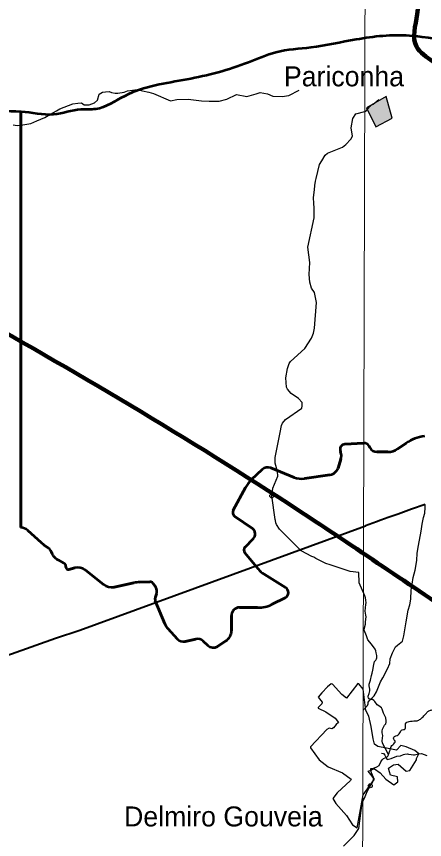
# Model space of a CAD drawing. Extents: x -1643653 to 4543381, y 1624270 to 13878484.
# Drawn here: x 601111 to 611342, y 8960077 to 8980683 of the extents above; entities that cross this region are included whole.
import ezdxf

# ---------------------------------------------------------------- set-up
doc = ezdxf.new("R2010")
doc.units = 0
doc.header["$LTSCALE"] = 200
doc.header["$PDMODE"] = 32
doc.header["$PDSIZE"] = 100
for name, color, linetype, lineweight in [('1', 7, 'Continuous', 13), ('12', 7, 'Continuous', 25), ('21', 7, 'Continuous', 25), ('24', 7, 'Continuous', 25), ('58', 7, 'Continuous', 13), ('59', 7, 'Continuous', 53), ('60', 7, 'Continuous', 13), ('9', 7, 'Continuous', 90)]:
    doc.layers.add(name, color=color, linetype=linetype, lineweight=lineweight)
doc.layers.add('41', color=7, linetype='Continuous')

msp = doc.modelspace()

# ---------------------------------------------------------------- hatches: boundary and pattern name
at = {"layer": '21'}
msp.add_hatch(color=256, dxfattribs=at).paths.add_polyline_path([(609890.7, 8978396.1), (610117.7, 8977916.4), (610532.2, 8978134.8), (610383.5, 8978676.2)])

# ---------------------------------------------------------------- linework, layer by layer
at = {"layer": '1'}
msp.add_lwpolyline([(609971.9, 9023551.8), (609764.7, 8949706.7), (609734.2, 8939404.4)], dxfattribs=at)
at = {"layer": '12', "lineweight": 40}
for points in [[(611360.5, 8968467.9), (611013.3, 8968346.2), (610681, 8968223.4), (610434.1, 8968141.9), (610250.3, 8968070.5), (610141.5, 8968028.3), (609861, 8967928.7)], [(593118.3, 8961975.5), (594700.8, 8962547.5), (600985.5, 8964722.4), (602091.6, 8965119.9), (602697.1, 8965318.9), (609861, 8967928.7)]]:
    msp.add_lwpolyline(points, dxfattribs=at)
at = {"layer": '12'}
for points in [[(610973, 8965953.3), (610994.3, 8966098.6), (611002.5, 8966316), (611033.2, 8966472.2), (611059.2, 8966633.6), (611105, 8966822.9), (611145.7, 8967062.3), (611155.3, 8967247.7), (611194.3, 8967437), (611259.2, 8967798.7), (611279.7, 8967975), (611318.7, 8968135.3), (611346, 8968249.5), (611361.8, 8968386.8), (611360.5, 8968467.9)], [(609806.8, 8963316.2), (609840.1, 8963350.5), (609910.5, 8963433.7), (609927.6, 8963470.8), (609929.6, 8963512.9), (609970.7, 8963564), (610080.1, 8963678.4), (610134.1, 8963777.6), (610234.6, 8964027.2), (610293.4, 8964122.4), (610411.7, 8964351), (610469.1, 8964484.3), (610483.5, 8964599.5), (610535.5, 8964754.8), (610616.8, 8964899.1), (610667.4, 8964945.3), (610786.4, 8965043.6), (610825.3, 8965173.9), (610880.8, 8965525.5), (610933.4, 8965820.1), (610973, 8965953.3)], [(610264.1, 8962237.4), (610311.1, 8962234.5), (610316, 8962231.5), (610349.4, 8962192.5), (610374.6, 8962139.5), (610404.7, 8962083.4), (610408.2, 8962079.4), (610506.1, 8962105.6), (610649.1, 8962166.9), (610736.5, 8962174.1), (610812.1, 8962204.2), (610848.7, 8962215.3), (610911.8, 8962219.4), (610943.7, 8962217.5), (611006.1, 8962203.6), (611065.8, 8962194.6), (611093.8, 8962196.7), (611122.5, 8962202.7), (611157.7, 8962212.8), (611189.8, 8962219.9), (611269.6, 8962231), (611402.6, 8962182.1)]]:
    msp.add_lwpolyline(points, dxfattribs=at)
at = {"layer": '21'}
msp.add_lwpolyline([(609890.7, 8978396.1), (610117.7, 8977916.4), (610532.2, 8978134.8), (610383.5, 8978676.2)], close=True, dxfattribs=at)
for points in [[(609804.3, 8963841.6), (609692.8, 8963976.2), (609666.6, 8963982.7), (609387.8, 8963613.5), (609268.7, 8963704.3), (609037.7, 8963969.7), (609005.2, 8963976.3), (608907.9, 8963902.9), (608765.2, 8963749.4), (608768.4, 8963752.9)], [(608768.4, 8963752.9), (608671.8, 8963644.5), (608771.6, 8963513.5), (608763, 8963472.8), (608674.7, 8963384.3), (608674.6, 8963362.6), (608871.1, 8963271.6), (609098.6, 8963116.9), (609185.2, 8963006.2), (609122.6, 8962955.4), (609059.5, 8962870.7), (609020.3, 8962848.1), (608953.3, 8962867.3), (608890.2, 8962830.9), (608482.3, 8962396.3), (608482.2, 8962374.6), (608698.7, 8962069.7), (608927.4, 8961894.7), (609281.9, 8961745.5), (609500, 8961592.1), (609485, 8961557.5), (609154.4, 8961246.1), (609040.8, 8961101.4), (609119, 8960979.5), (609387.8, 8960677.5), (609534.3, 8960449.1), (609653.8, 8960372.8), (609800.8, 8961196.1)], [(609800.8, 8961196.1), (609951.3, 8961405.5), (610091.2, 8961585.5), (609931.3, 8961785.4), (610001.3, 8961815.4), (610061.2, 8961845.4), (610091.2, 8961845.4), (610231.1, 8961745.4), (610371.1, 8961585.5), (610570.9, 8961445.5), (610670.8, 8961525.5), (610660.9, 8961645.5), (610491, 8961685.5), (610461, 8961775.4), (610441, 8961865.4), (610560.9, 8961945.4), (610680.8, 8961965.4), (610880.7, 8961785.4), (610970.7, 8961805.4), (611140.5, 8962075.3), (611140.5, 8962105.3), (611200.5, 8962225.3), (611100.6, 8962305.2), (610880.7, 8962395.2), (610750.8, 8962435.2), (610640.9, 8962315.2), (610391, 8962365.2), (610171.2, 8962405.2), (610091.2, 8962465.2), (610051.2, 8962595.2), (610001.3, 8962905.1), (609941.3, 8963165), (609871.4, 8963304.9), (609804.3, 8963841.6)]]:
    msp.add_lwpolyline(points, dxfattribs=at)
at = {"layer": '24'}
for p, q in [((609963.1, 8978425.2), (609985.3, 8978448.2)), ((607511.6, 8968680.9), (607530.5, 8968802.4))]:
    msp.add_line(p, q, dxfattribs=at)
for points in [[(602527.9, 8978491.8), (602650.6, 8978515.2), (602738.6, 8978522.5), (602804.6, 8978471.2), (602936.6, 8978471.2), (603068.6, 8978522.5), (603142, 8978588.6), (603186, 8978735.3), (603266.7, 8978786.7), (603347.3, 8978794), (603435.3, 8978801.4), (603494, 8978779.4), (603582, 8978764.7), (603655.3, 8978764.7), (603809.3, 8978786.7)], [(603809.3, 8978786.7), (603897.3, 8978823.4), (604022, 8978838.1), (604139.3, 8978852.8), (604271.3, 8978823.4), (604432.7, 8978786.7), (604550, 8978757.3), (604975, 8978572.4)], [(604975, 8978572.4), (605129.4, 8978603.2), (605415.4, 8978610.6), (605752.7, 8978573.9), (605943.4, 8978559.2), (606192.7, 8978559.2), (606383.4, 8978610.6), (606625.4, 8978728), (606889.4, 8978676.6), (607124.1, 8978742.7), (607219.4, 8978779.4), (607402.8, 8978742.7), (607534.8, 8978691.3), (607769.4, 8978676.6), (607938.1, 8978706), (608202.1, 8978838.1)], [(609988.6, 8978451.5), (610010.3, 8978466.5), (610061.1, 8978489.5), (610086.1, 8978510.5), (610150.8, 8978570.6), (610195.3, 8978607.5)], [(601029.9, 8977972.2), (601125.3, 8977950.2), (601220.6, 8977957.5), (601469.9, 8978001.5), (601623.9, 8978067.6), (601821.9, 8978155.6), (601961.3, 8978236.3), (602115.3, 8978317.1), (602196, 8978368.4), (602527.9, 8978491.8)], [(608764.9, 8977065.1), (608854.4, 8977208), (608912.6, 8977261.5), (609281.4, 8977407.7), (609370.8, 8977473.7), (609493.8, 8977609.5), (609536.2, 8977684.1), (609500.2, 8977893.9), (609548.1, 8978125.2), (609619.8, 8978247.6), (609848.8, 8978304.7), (609863.5, 8978311.5), (609888.4, 8978332.5), (609966.3, 8978428.5)], [(608626.7, 8976624.4), (608712.1, 8976980.7), (608764.9, 8977065.1)], [(608573.2, 8975888.4), (608564.5, 8976001.3), (608562, 8976152), (608579.7, 8976343.3), (608594.9, 8976450.9), (608611.3, 8976558.6), (608626.7, 8976624.4)], [(608412.1, 8974909.8), (608578.3, 8975642.7), (608577.2, 8975782.8), (608573.2, 8975888.4)], [(607981.4, 8972045.9), (608340.3, 8972373.2), (608504, 8972626.3), (608557, 8972753.5), (608584.6, 8972880.9), (608629.2, 8973517.9), (608582.5, 8973773.1), (608506, 8973879.6), (608465.7, 8974028), (608448.7, 8974219.2), (608463.5, 8974525.1), (608412.1, 8974909.8)], [(608277, 8970937.8), (608271.1, 8971022.2), (608185.2, 8971119.9), (608000.5, 8971241), (607905, 8971351.2), (607881.9, 8971405.8), (607866.6, 8971636.1), (607904.8, 8971873.7), (607947.8, 8971995.4), (607981.4, 8972045.9)], [(607724.4, 8970268.8), (607758.4, 8970442.5), (607781.8, 8970504.1), (607860.2, 8970591), (608262.7, 8970873.9), (608277.1, 8970936.2), (608277, 8970937.8)], [(607530.5, 8968802.4), (607541.7, 8968874.6), (607660.5, 8969172.2), (607652.1, 8969290.7), (607601.1, 8969498.9), (607601.1, 8969639.1), (607724.4, 8970268.8)], [(607703.2, 8967850.5), (607627.7, 8967964.3), (607614.9, 8968008), (607605.5, 8968061.2), (607601.1, 8968086.8), (607511.6, 8968680.9)], [(608515.8, 8967162.6), (608251.1, 8967306.9), (607860.2, 8967694.8), (607703.2, 8967850.5)], [(609474.2, 8966790.4), (608973.4, 8966950.1), (608864.6, 8966990.5), (608731.8, 8967057), (608620.3, 8967109.1), (608563.4, 8967149.5), (608515.8, 8967162.6)], [(609841.5, 8966176.9), (609704.1, 8966503.7), (609693, 8966762.7), (609474.2, 8966790.4)], [(610371.4, 8962976.2), (610379.8, 8963013.8), (610382.1, 8963047.9), (610367.5, 8963120), (610314.8, 8963239.1), (610282.3, 8963338.2), (610265.4, 8963370.2), (610232.8, 8963402.2), (610193.3, 8963421.2), (610157.8, 8963448.2), (610095.6, 8963532.2), (610066.7, 8963561.2), (610036.6, 8963580.2), (610003.6, 8963581.1), (609956.2, 8963599.1), (609936, 8963623.1), (609928.6, 8963640.1), (609929.5, 8963669.1), (609954.4, 8963735.3), (609968.3, 8963800.4), (609967.7, 8963842.5), (609955.3, 8963923.6), (609957.6, 8963969.7), (609987.3, 8964065.8), (610009.7, 8964184.1), (610029.9, 8964242.2), (610049.4, 8964318.3), (610070.6, 8964459.6), (610090.6, 8964534.7), (610118.8, 8964569.8), (610136.5, 8964599.9), (610143.2, 8964627), (610143.3, 8964686.1), (610132.5, 8964751.1), (610117.5, 8964805.2), (610101.9, 8964839.2), (610009.9, 8964971.3), (609920.5, 8965076.3), (609887.1, 8965177.4), (609832.3, 8965315.6), (609830, 8965343.6), (609859.8, 8965469.8), (609861.1, 8965523.9), (609875.2, 8965654.1), (609872.3, 8965696.2), (609853, 8965796.3), (609874, 8965961.6), (609874.8, 8965999.7), (609869.2, 8966072.8), (609858.8, 8966126.9), (609841.5, 8966176.9)], [(609982.1, 8961422.7), (610037.1, 8961507.9), (610064.5, 8961578.1), (610064.2, 8961638.2), (610040.6, 8961677.2), (610038.1, 8961690.2), (610013.3, 8961743.3), (609992.6, 8961823.3), (609993.5, 8961853.4), (609997.6, 8961856.4), (610025.7, 8961851.5), (610048.1, 8961855.5), (610148.5, 8961896.7), (610207.6, 8961933.9), (610245.1, 8962026.1), (610277.6, 8962073.2), (610312.8, 8962103.3), (610398.6, 8962138.5), (610419.5, 8962164.6), (610435.7, 8962195.6), (610437.2, 8962206.7), (610284.5, 8962485.8), (610279.8, 8962547.9), (610295.5, 8962684.2), (610281.3, 8962752.3), (610279.8, 8962791.3), (610289, 8962838.4), (610320, 8962910.6), (610338.8, 8962938.6), (610371.4, 8962976.2)], [(609306.9, 8959910.2), (609576.6, 8960175.8), (609697.7, 8960350), (609780.5, 8960992), (609809.8, 8961070.9), (609834, 8961110), (609904.8, 8961278.4), (609982.1, 8961422.7)]]:
    msp.add_lwpolyline(points, dxfattribs=at)
msp.add_spline([(610437.2, 8962206.7), (610489.2, 8962352.5), (610507, 8962405.6), (610591.1, 8962494.2), (610608.8, 8962534.1), (610569, 8962587.3), (610569, 8962636), (610622.1, 8962671.5), (610723.9, 8962746.8), (610781.5, 8962826.6), (610843.5, 8962831), (610865.6, 8962932.9), (610878.9, 8962999.4), (610927.6, 8963021.5), (610989.6, 8963039.3), (611153.5, 8963052.6), (611237.6, 8963092.4), (611326.2, 8963170.3), (611391.1, 8963243.8), (611437.2, 8963291.6), (611507.3, 8963317.3), (611551.7, 8963341.2), (611579, 8963390.8), (611611.5, 8963460.9), (611625.2, 8963534.4), (611655.9, 8963601), (611737.9, 8963688.2), (611785.7, 8963732.7), (611797.7, 8963804.5), (611808, 8963871.1), (611830.2, 8963895.1), (611896.8, 8963948.1), (611919, 8963954.9), (611970.2, 8963951.5), (612038.6, 8963975.4), (612098.4, 8964004.5), (612127.4, 8964033.5), (612190.6, 8964055.8), (612224.8, 8964050.6), (612238.5, 8964052.3), (612240.2, 8964069.4), (612206, 8964115.6), (612185.5, 8964161.7), (612177, 8964187.4), (612183.8, 8964207.9), (612226.5, 8964221.6), (612276, 8964211.3), (612310.2, 8964206.2), (612354.6, 8964207.9), (612385.4, 8964225), (612393.9, 8964254), (612385.4, 8964289.9), (612343.5, 8964423.3), (612364, 8964491.7), (612418.7, 8964560.1), (612432.3, 8964642.1), (612411.8, 8964731), (612405, 8964792.5), (612418.7, 8964867.8), (612514.3, 8965059.2), (612562.2, 8965113.9), (612657.8, 8965196), (612753.5, 8965380.6), (612828.7, 8965387.4), (612876.5, 8965339.6), (612965.4, 8965373.7), (612931.2, 8965585.7), (612903.9, 8965667.8), (612944.9, 8965818.2), (612917.5, 8966009.7), (612951.7, 8966173.8), (612931.2, 8966378.9), (612992.7, 8966488.3), (612992.7, 8966625.1), (613020, 8966679.8), (612979, 8966789.2), (613026.9, 8966830.2), (613095.2, 8966850.7), (613136.2, 8967014.8), (613067.9, 8967213.1), (612965.4, 8967261), (612938, 8967343), (612883.4, 8967397.7), (612787.7, 8967425.1), (612753.5, 8967452.4), (612705.7, 8967520.8), (612658.6, 8967543.9), (612640.1, 8967590.1), (612640.1, 8967642.6), (612667.9, 8967707.3), (612667.9, 8967747.4)], degree=3, dxfattribs=at)
for p in [(607511.6, 8968680.9), (609982.1, 8961422.7)]:
    msp.add_point(p, dxfattribs=at)
at = {"layer": '58'}
for points in [[(601221.6, 8978295.4), (601225.9, 8978295.2), (602040.5, 8978228.3), (602729, 8978352.6), (603098.3, 8978363.8), (603826.1, 8978691.5), (605382.2, 8979104.7), (606925.6, 8979530.7), (607614.7, 8979782.2), (608494.2, 8979905.8), (609628.7, 8980104.6), (610966.5, 8980200.8), (612239.3, 8980081.1), (613131.4, 8980179.2), (613948.8, 8980121)], [(592510.1, 8976360.8), (593459.4, 8976419.7), (594161.8, 8976760.1), (594545.8, 8977114.6), (594814.3, 8977291.5), (596052.8, 8977846), (596780.5, 8978160.9), (597647.4, 8978322.7), (598691.5, 8978280.2), (599825, 8978301), (600207.2, 8978324.8), (600219.9, 8978324.8), (601221.6, 8978295.4)]]:
    msp.add_spline(points, degree=3, dxfattribs=at)
at = {"layer": '59'}
for p, q in [((601221.6, 8978295.4), (601221.6, 8967889.5)), ((601221.6, 8967889.5), (601221.6, 8978295.4)), ((609344.9, 8969973.6), (609809.4, 8970003.6)), ((609809.4, 8970003.6), (609344.9, 8969973.6)), ((609952.8, 8969922), (609969.4, 8969889.3)), ((609969.4, 8969889.3), (609952.8, 8969922)), ((610675.3, 8969859.4), (610880.9, 8970001)), ((610880.9, 8970001), (610675.3, 8969859.4)), ((609237.9, 8969782.3), (609232.8, 8969795)), ((609232.8, 8969795), (609237.9, 8969782.3)), ((610147.7, 8969780), (610420, 8969780)), ((610420, 8969780), (610147.7, 8969780)), ((607006.9, 8969087.1), (607272.9, 8969338.9)), ((607272.9, 8969338.9), (607006.9, 8969087.1)), ((607485, 8969379.2), (608069.8, 8969144.3)), ((608069.8, 8969144.3), (607485, 8969379.2)), ((608328.5, 8969113.5), (608971.5, 8969207.6)), ((608971.5, 8969207.6), (608328.5, 8969113.5)), ((606546.9, 8968324.2), (606854.4, 8968888.8)), ((606854.4, 8968888.8), (606546.9, 8968324.2)), ((607025.6, 8967866), (606584.5, 8968167.8)), ((606584.5, 8968167.8), (607025.6, 8967866)), ((601395.9, 8967813.8), (601731.2, 8967512.3)), ((606844.1, 8967400.7), (607049.5, 8967605.2)), ((607049.5, 8967605.2), (606844.1, 8967400.7)), ((601808.8, 8967449.4), (601911.7, 8967374.6)), ((601996.8, 8967250.1), (601989.2, 8967271.1)), ((601996.8, 8967250.1), (601999.2, 8967243.3)), ((607169.3, 8966850.2), (606836.8, 8967252.7)), ((606836.8, 8967252.7), (607169.3, 8966850.2)), ((602049.9, 8967163), (602068.6, 8967144)), ((602068.6, 8967144), (602049.9, 8967163)), ((602159.4, 8967075.3), (602300.3, 8966997.4)), ((602300.3, 8966997.4), (602159.4, 8967075.3)), ((602351.8, 8966912.3), (602352.3, 8966893.2)), ((602352.3, 8966893.2), (602351.8, 8966912.3)), ((602428.2, 8966836.8), (602576.9, 8966877.9)), ((602576.9, 8966877.9), (602428.2, 8966836.8)), ((602833.8, 8966826), (603295.6, 8966461.5)), ((603295.6, 8966461.5), (602833.8, 8966826)), ((607856.3, 8966390.9), (607318.3, 8966720.7)), ((607318.3, 8966720.7), (607856.3, 8966390.9)), ((603558.5, 8966399.2), (604054.4, 8966501.5)), ((604054.4, 8966501.5), (603558.5, 8966399.2)), ((604208.1, 8966520.9), (604451.6, 8966532.6)), ((604451.6, 8966532.6), (604208.1, 8966520.9)), ((604538.6, 8966489.8), (604603.5, 8966396.4)), ((604603.5, 8966396.4), (604538.6, 8966489.8)), ((604621.5, 8966223.7), (604593.1, 8966156.5)), ((604593.1, 8966156.5), (604621.5, 8966223.7)), ((604592.6, 8966056.5), (604830.8, 8965477.7)), ((604830.8, 8965477.7), (604592.6, 8966056.5)), ((607524, 8965967.5), (607845.2, 8966129)), ((607845.2, 8966129), (607524, 8965967.5)), ((606501.2, 8965302.5), (606500.4, 8965687.2)), ((606500.4, 8965687.2), (606501.2, 8965302.5)), ((604907.2, 8965358.2), (605149, 8965097)), ((605149, 8965097), (604907.2, 8965358.2)), ((605337, 8965037.2), (605612.2, 8965095.1)), ((605612.2, 8965095.1), (605337, 8965037.2)), ((605791.3, 8965044.3), (605905, 8964936.1)), ((605905, 8964936.1), (605791.3, 8965044.3)), ((606151.1, 8964912.8), (606363.6, 8965049.5)), ((606363.6, 8965049.5), (606151.1, 8964912.8))]:
    msp.add_line(p, q, dxfattribs=at)
for points in [[(609173, 8969377.6), (609198.5, 8969456), (609244.5, 8969597.3)], [(609244.5, 8969597.3), (609198.5, 8969456), (609173, 8969377.6)], [(601911.7, 8967374.6), (601808.8, 8967449.4), (601731.2, 8967512.3), (601395.9, 8967813.8)], [(601999.2, 8967243.3), (601996.8, 8967250.1), (601989.2, 8967271.1)], [(606702.8, 8965887.6), (607141.6, 8965882.5), (607155.3, 8965882.3)], [(607155.3, 8965882.3), (607141.6, 8965882.5), (606702.8, 8965887.6)]]:
    msp.add_lwpolyline(points, dxfattribs=at)
msp.add_lwpolyline([(601999.2, 8967243.3), (601989.2, 8967271.1), (601996.8, 8967250.1)], close=True, dxfattribs=at)
for centre, radius, start, end in [((611448.1, 8969177.4), 1000, 96.06492, 124.55438), ((611448.1, 8969177.4), 1000, 96.06492, 124.55438), ((609353.2, 8969843.9), 130, 93.69634, 202.09243), ((609353.2, 8969843.9), 130, 93.69634, 202.09243), ((609819.1, 8969853.9), 150, 26.96224, 93.69634), ((609819.1, 8969853.9), 150, 26.96224, 93.69634), ((610147.7, 8969980), 200, 206.96224, 270), ((610147.7, 8969980), 200, 206.96224, 270), ((608987.7, 8969680.8), 270, 341.97617, 22.09243), ((608987.7, 8969680.8), 270, 341.97617, 22.09243), ((610420, 8970230), 450, 270, 304.55438), ((610420, 8970230), 450, 270, 304.55438), ((607410.4, 8969193.6), 200, 68.11523, 133.43422), ((607410.4, 8969193.6), 200, 68.11523, 133.43422), ((608935.3, 8969454.9), 250, 278.31977, 341.97617), ((608935.3, 8969454.9), 250, 278.31977, 341.97617), ((607557, 8968506.1), 800, 133.43422, 151.42079), ((607557, 8968506.1), 800, 133.43422, 151.42079), ((608256.2, 8969608.3), 500, 248.11523, 278.31977), ((608256.2, 8969608.3), 500, 248.11523, 278.31977), ((606652.2, 8968266.8), 120, 151.42079, 235.61672), ((606652.2, 8968266.8), 120, 151.42079, 235.61672), ((601195.3, 8967590.7), 300, 48.04132, 84.98272), ((601195.3, 8967590.7), 300, 48.04132, 84.98272), ((606929.5, 8967725.7), 170, 314.86391, 55.61672), ((606929.5, 8967725.7), 170, 314.86391, 55.61672), ((606921.6, 8967322.8), 110, 134.86391, 219.55169), ((606921.6, 8967322.8), 110, 134.86391, 219.55169), ((601782.2, 8967196.7), 220, 19.75717, 53.94854), ((601782.2, 8967196.7), 220, 19.75717, 53.94854), ((602206.3, 8967317.7), 220, 199.75717, 224.69798), ((602206.3, 8967317.7), 220, 199.75717, 224.69798), ((602352.9, 8967425.4), 400, 224.69798, 241.062), ((602352.9, 8967425.4), 400, 224.69798, 241.062), ((602251.9, 8966909.9), 100, 1.35263, 61.062), ((602251.9, 8966909.9), 100, 1.35263, 61.062), ((602412.3, 8966894.6), 60, 181.35263, 285.43803), ((602412.3, 8966894.6), 60, 181.35263, 285.43803), ((602654.1, 8966598.3), 290, 51.71837, 105.43803), ((602654.1, 8966598.3), 290, 51.71837, 105.43803), ((607631.9, 8967232.2), 600, 219.55169, 238.48628), ((607631.9, 8967232.2), 600, 219.55169, 238.48628), ((603493.9, 8966712.7), 320, 231.71838, 281.64518), ((603493.9, 8966712.7), 320, 231.71838, 281.64518), ((604256.3, 8965522), 1000, 92.76319, 101.64519), ((604256.3, 8965522), 1000, 92.76319, 101.64519), ((604456.5, 8966432.8), 100, 34.78256, 92.76319), ((604456.5, 8966432.8), 100, 34.78256, 92.76319), ((604455.6, 8966293.7), 180, 337.11168, 34.78256), ((604455.6, 8966293.7), 180, 337.11168, 34.78256), ((607777.9, 8966263), 150, 296.68947, 58.48628), ((607777.9, 8966263), 150, 296.68947, 58.48628), ((604712.8, 8966105.9), 130, 157.11168, 202.36472), ((604712.8, 8966105.9), 130, 157.11168, 202.36472), ((607164.7, 8966682.2), 800, 269.32596, 296.68947), ((607164.7, 8966682.2), 800, 269.32596, 296.68947), ((606700.4, 8965687.6), 200, 89.32596, 180.12196), ((606700.4, 8965687.6), 200, 89.32596, 180.12196), ((605200.7, 8965629.9), 400, 202.36472, 222.79559), ((605200.7, 8965629.9), 400, 202.36472, 222.79559), ((606201.3, 8965301.8), 300, 302.75657, 0.12196), ((606201.3, 8965301.8), 300, 302.75657, 0.12196), ((605295.7, 8965232.9), 200, 222.79559, 281.89551), ((605295.7, 8965232.9), 200, 222.79559, 281.89551), ((605653.4, 8964899.4), 200, 46.41188, 101.89551), ((605653.4, 8964899.4), 200, 46.41188, 101.89551), ((606042.9, 8965081), 200, 226.41188, 302.75657), ((606042.9, 8965081), 200, 226.41188, 302.75657)]:
    msp.add_arc(centre, radius, start, end, dxfattribs=at)
for points in [[(613948.8, 8980121), (613131.4, 8980179.2), (612239.3, 8980081.1), (610966.5, 8980200.8), (609628.7, 8980104.6), (608494.2, 8979905.8), (607614.7, 8979782.2), (606925.6, 8979530.7), (605382.2, 8979104.7), (603826.1, 8978691.5), (603098.3, 8978363.8), (602729, 8978352.6), (602040.5, 8978228.3), (601225.9, 8978295.2), (601221.6, 8978295.4)], [(601221.6, 8978295.4), (600219.9, 8978324.8), (600207.2, 8978324.8), (599825, 8978301), (598691.5, 8978280.2), (597647.4, 8978322.7), (596780.5, 8978160.9), (596052.8, 8977846), (594814.3, 8977291.5), (594545.8, 8977114.6), (594161.8, 8976760.1), (593459.4, 8976419.7), (593042.9, 8976356.4)]]:
    msp.add_spline(points, degree=3, dxfattribs=at)
at = {"layer": '60', "lineweight": 25}
msp.add_spline([(814781, 9009175.5), (814787.2, 9009173.4), (814796.9, 9009173.4), (814799.4, 9009172.4), (814805.1, 9009174.5), (814805.6, 9009176.5), (814811.7, 9009179.5), (814811.7, 9009179.5), (814801.5, 9009181), (814790.7, 9009181.5), (814784.1, 9009183.1), (814777.4, 9009185.1), (814778.4, 9009175.5)], degree=3, dxfattribs=at)
at = {"layer": '9'}
for points in [[(607019.9, 8987628.8), (608117.9, 8987072.5), (609319, 8986220.3), (609831, 8985717.6), (610444.6, 8985240.9), (611083, 8984865.7), (611314.6, 8984437), (611367.4, 8984108.2), (611371.5, 8983424.7), (611351.3, 8982538.5), (611228.8, 8981727.5), (611158.3, 8980739.6), (611137.7, 8979929.4), (611547.1, 8979552.5), (611828.5, 8979301.3), (612340.6, 8978773.3), (612648.8, 8978294.5), (612832.8, 8977308.5), (612940.5, 8976321.9), (612949.5, 8974803), (612829.3, 8973612.2), (613105.4, 8971372.7), (613572.8, 8968712.3), (614200.8, 8967292.3), (614110, 8965907), (613645.9, 8964639.4)], [(592698.5, 8977198.4), (599903.5, 8973292.7), (608459.2, 8968138.2), (612674.8, 8965332.6), (616842, 8962096.4), (620005, 8958671.2), (621134, 8957974.7), (621473.4, 8956805.3), (621586.2, 8956597.5)]]:
    msp.add_spline(points, degree=3, dxfattribs=at)

# ---------------------------------------------------------------- texts
at = {"layer": '41'}
for s, p in [('Pariconha', (607816.3, 8978933.9)), ('Delmiro Gouveia', (603808.9, 8960405.2))]:
    msp.add_text(s, height=500, dxfattribs=at).set_placement(p)

doc.saveas('drawing.dxf')
